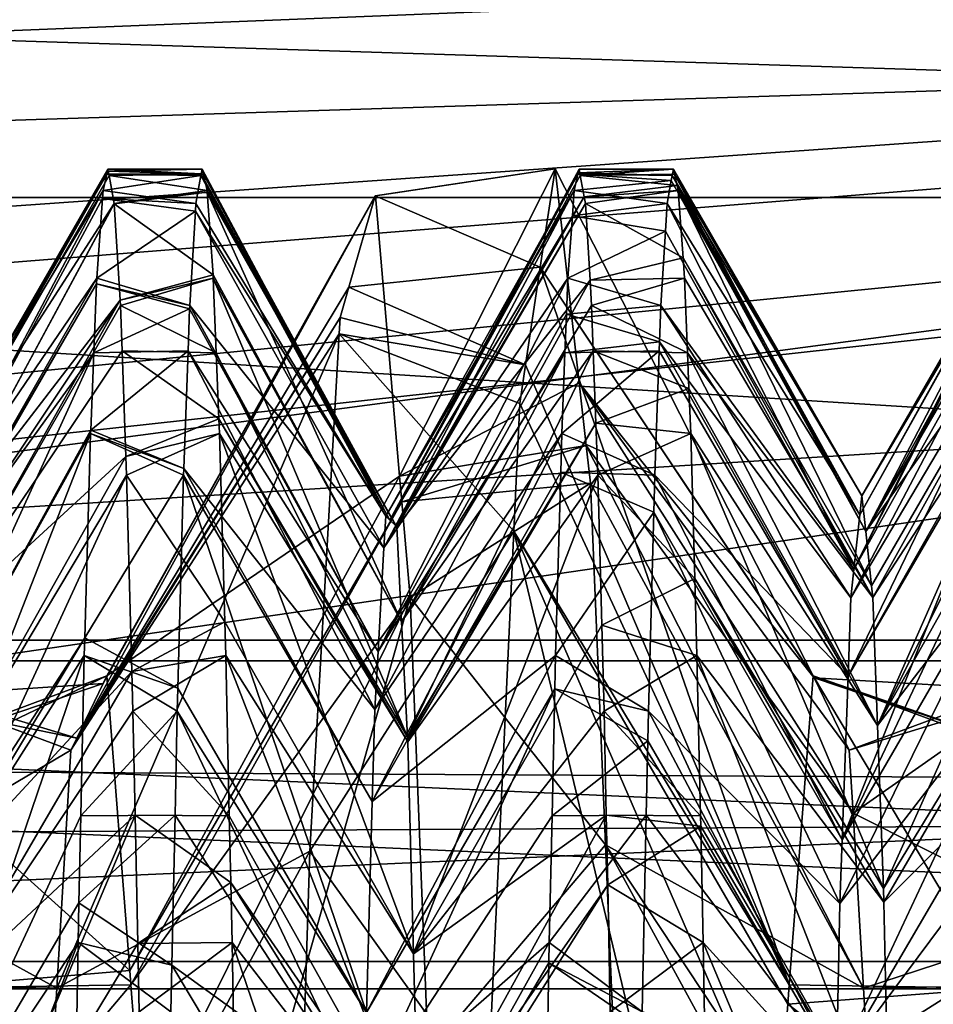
# Model space of a CAD drawing. Extents: x 0 to 200, y 18 to 95.
# Tile 199 of 491: x 71.783 to 72.752, y 56.841 to 57.886. Entities that reach past the tile are written whole.
import ezdxf

# ---------------------------------------------------------------- set-up
doc = ezdxf.new("R2010")
doc.units = 0

msp = doc.modelspace()

# ---------------------------------------------------------------- linework, layer by layer
for points in [[(66.999992, 58.968403, 263.375061), (100.857979, 56.147953, 260.252533), (66.999992, 55.257084, 259.53186)], [(122.799995, 57.297775, 280.72522), (66.999992, 58.968403, 278.624939), (66.999992, 55.257084, 282.468109)], [(66.999992, 58.968403, 263.375061), (101.619339, 56.713158, 260.703735), (100.857979, 56.147953, 260.252533)], [(66.999992, 58.968403, 263.375061), (102.531059, 57.141083, 261.13797), (101.619339, 56.713158, 260.703735)], [(66.999992, 58.968403, 263.375061), (103.638268, 57.660767, 261.665283), (102.531059, 57.141083, 261.13797)], [(122.799995, 58.968403, 278.624939), (66.999992, 58.968403, 278.624939), (122.799995, 57.297775, 280.72522)], [(66.999992, 58.968403, 263.375061), (103.960701, 57.746113, 261.767151), (103.638268, 57.660767, 261.665283)], [(66.999992, 58.968403, 263.375061), (105.602844, 58.180782, 262.28595), (103.960701, 57.746113, 261.767151)], [(55.084332, 58.070004, 41.003445), (77.999992, 58.124733, 40.976082), (55.685112, 57.509953, 39.889133)], [(77.999992, 58.124733, 51.023918), (55.291088, 57.908844, 51.467953), (55.932827, 57.236149, 52.511547)], [(55.685112, 57.509953, 39.889133), (77.999992, 58.124733, 40.976082), (55.894001, 57.31522, 39.501682)], [(55.894001, 57.31522, 39.501682), (77.999992, 58.124733, 40.976082), (56.648254, 56.421177, 38.377098)], [(77.999992, 58.124733, 51.023918), (55.932827, 57.236149, 52.511547), (56.522705, 56.617817, 53.470806)], [(77.999992, 58.124733, 51.023918), (56.522705, 56.617817, 53.470806), (56.938103, 56.044952, 54.049088)], [(56.648254, 56.421177, 38.377098), (77.999992, 58.124733, 40.976082), (57.144798, 55.832596, 37.636749)], [(77.999992, 58.124733, 51.023918), (56.938103, 56.044952, 54.049088), (77.999992, 55.020393, 55.12487)], [(57.144798, 55.832596, 37.636749), (77.999992, 58.124733, 40.976082), (57.585098, 55.134129, 37.049129)], [(57.585098, 55.134129, 37.049129), (77.999992, 58.124733, 40.976082), (77.999992, 55.020393, 36.87513)], [(74.999992, 57.853729, 268.574524), (69.499992, 58.127014, 271), (69.499992, 57.125778, 266.436615)], [(69.499992, 58.127014, 271), (74.999992, 57.853729, 273.425476), (69.499992, 57.125778, 275.563385)], [(74.999992, 57.853729, 271), (69.499992, 58.127014, 271), (74.999992, 57.853729, 268.574524)], [(74.999992, 57.853729, 273.425476), (69.499992, 58.127014, 271), (74.999992, 57.853729, 271)], [(69.199997, 57.945778, 270.181091), (76.999992, 57.696964, 268.562225), (69.199997, 57.696964, 268.562225)], [(69.199997, 57.945778, 270.181091), (76.999992, 57.945778, 270.181091), (76.999992, 57.696964, 268.562225)], [(76.999992, 57.696964, 273.437744), (76.999992, 57.945778, 271.818909), (69.199997, 57.696964, 273.437744)], [(76.999992, 57.945778, 271.818909), (69.199997, 57.945778, 271.818909), (69.199997, 57.696964, 273.437744)], [(74.999992, 57.853729, 268.574524), (69.499992, 57.125778, 266.436615), (74.999992, 56.880943, 266.554504)], [(69.499992, 57.125778, 275.563385), (74.999992, 57.853729, 273.425476), (74.999992, 56.880943, 275.445496)], [(71.876328, 57.727016, 46), (71.675659, 57.379997, 45.906479), (71.676804, 57.370735, 46.051678)], [(71.876328, 57.727016, 46), (71.875076, 57.721622, 45.835209), (71.675659, 57.379997, 45.906479)], [(71.875076, 57.721622, 45.835209), (71.871124, 57.704563, 45.313709), (71.675659, 57.379997, 45.906479)], [(71.876732, 57.72477, 46.054001), (71.876328, 57.727016, 46), (71.676804, 57.370735, 46.051678)], [(71.877579, 57.720165, 46.164696), (71.876732, 57.72477, 46.054001), (71.676804, 57.370735, 46.051678)], [(71.875076, 57.721622, 45.835209), (71.975075, 57.720165, 45.835304), (71.871124, 57.704563, 45.313709)], [(71.876328, 57.727016, 46), (71.975441, 57.722172, 45.883499), (71.875076, 57.721622, 45.835209)], [(71.875076, 57.721622, 45.835209), (71.975441, 57.722172, 45.883499), (71.975075, 57.720165, 45.835304)], [(71.876328, 57.727016, 46), (71.976326, 57.727016, 46), (71.975441, 57.722172, 45.883499)], [(71.976326, 57.727016, 46), (71.876328, 57.727016, 46), (71.876732, 57.72477, 46.054001)], [(71.976326, 57.727016, 46), (71.876732, 57.72477, 46.054001), (71.977577, 57.721622, 46.164791)], [(71.977577, 57.721622, 46.164791), (71.876732, 57.72477, 46.054001), (71.877579, 57.720165, 46.164696)], [(71.977577, 57.721622, 46.164791), (71.877579, 57.720165, 46.164696), (71.981537, 57.704563, 46.686291)], [(71.975075, 57.720165, 45.835304), (71.975441, 57.722172, 45.883499), (72.175507, 57.354485, 45.886986)], [(71.975441, 57.722172, 45.883499), (71.976326, 57.727016, 46), (72.175507, 57.354485, 45.886986)], [(71.976326, 57.727016, 46), (71.977577, 57.721622, 46.164791), (72.175507, 57.354485, 45.886986)], [(72.175507, 57.354485, 45.886986), (71.977577, 57.721622, 46.164791), (72.181747, 57.348526, 46.681976)], [(71.977577, 57.721622, 46.164791), (71.981537, 57.704563, 46.686291), (72.181747, 57.348526, 46.681976)], [(72.350777, 57.727482, 46.18354), (72.160027, 57.698719, 46.659904), (72.335106, 57.622875, 45.156979)], [(72.350777, 57.727482, 46.18354), (72.16008, 57.698891, 46.663151), (72.160027, 57.698719, 46.659904)], [(72.16008, 57.698891, 46.663151), (72.350777, 57.727482, 46.18354), (72.185776, 57.401169, 48.328468)], [(72.375076, 57.721622, 45.835209), (72.171181, 57.35862, 45.335003), (72.175507, 57.354485, 45.886986)], [(72.375076, 57.721622, 45.835209), (72.371117, 57.704563, 45.313709), (72.171181, 57.35862, 45.335003)], [(72.376328, 57.727016, 46), (72.375443, 57.723202, 45.883434), (72.175507, 57.354485, 45.886986)], [(72.377579, 57.720165, 46.164696), (72.376328, 57.727016, 46), (72.175507, 57.354485, 45.886986)], [(72.375443, 57.723202, 45.883434), (72.375076, 57.721622, 45.835209), (72.175507, 57.354485, 45.886986)], [(72.350777, 57.727482, 46.18354), (72.376328, 57.500168, 47.84864), (72.185776, 57.401169, 48.328468)], [(72.350777, 57.727482, 46.18354), (72.335106, 57.622875, 45.156979), (72.625763, 57.187237, 45.190197)], [(72.376328, 57.500168, 47.84864), (72.350777, 57.727482, 46.18354), (72.625763, 57.187237, 45.190197)], [(72.375076, 57.721622, 45.835209), (72.474144, 57.715076, 45.712936), (72.371117, 57.704563, 45.313709)], [(72.375076, 57.721622, 45.835209), (72.375443, 57.723202, 45.883434), (72.475075, 57.720165, 45.835304)], [(72.375076, 57.721622, 45.835209), (72.475075, 57.720165, 45.835304), (72.474144, 57.715076, 45.712936)], [(72.375443, 57.723202, 45.883434), (72.476326, 57.727016, 46), (72.475075, 57.720165, 45.835304)], [(72.376328, 57.727016, 46), (72.476326, 57.727016, 46), (72.375443, 57.723202, 45.883434)], [(72.476326, 57.727016, 46), (72.376328, 57.727016, 46), (72.377579, 57.720165, 46.164696)], [(72.477577, 57.721622, 46.164791), (72.476326, 57.727016, 46), (72.377579, 57.720165, 46.164696)], [(72.477577, 57.721622, 46.164791), (72.377579, 57.720165, 46.164696), (72.480377, 57.709518, 46.534782)], [(72.475075, 57.720165, 45.835304), (72.476326, 57.727016, 46), (72.676369, 57.380417, 45.997101)], [(72.476326, 57.727016, 46), (72.477577, 57.721622, 46.164791), (72.676369, 57.380417, 45.997101)], [(72.676369, 57.380417, 45.997101), (72.477577, 57.721622, 46.164791), (72.68045, 57.342667, 46.515465)], [(72.477577, 57.721622, 46.164791), (72.480377, 57.709518, 46.534782), (72.68045, 57.342667, 46.515465)], [(72.676369, 57.380417, 45.997101), (72.875076, 57.72147, 45.835217), (72.674217, 57.360352, 45.723286)], [(72.875076, 57.72147, 45.835217), (72.874146, 57.71735, 45.712799), (72.674217, 57.360352, 45.723286)], [(72.877579, 57.720165, 46.164696), (72.876328, 57.727016, 46), (72.676369, 57.380417, 45.997101)], [(72.876328, 57.727016, 46), (72.875076, 57.72147, 45.835217), (72.676369, 57.380417, 45.997101)], [(71.882942, 57.690762, 46.871788), (71.877579, 57.720165, 46.164696), (71.676804, 57.370735, 46.051678)], [(71.871124, 57.704563, 45.313709), (71.975075, 57.720165, 45.835304), (71.969711, 57.690762, 45.128212)], [(71.981537, 57.704563, 46.686291), (71.877579, 57.720165, 46.164696), (71.882942, 57.690762, 46.871788)], [(71.969711, 57.690762, 45.128212), (71.975075, 57.720165, 45.835304), (72.171181, 57.35862, 45.335003)], [(72.171181, 57.35862, 45.335003), (71.975075, 57.720165, 45.835304), (72.175507, 57.354485, 45.886986)], [(72.381676, 57.697693, 46.705082), (72.377579, 57.720165, 46.164696), (72.175507, 57.354485, 45.886986)], [(72.371117, 57.704563, 45.313709), (72.474144, 57.715076, 45.712936), (72.469711, 57.690762, 45.128212)], [(72.480377, 57.709518, 46.534782), (72.377579, 57.720165, 46.164696), (72.381676, 57.697693, 46.705082)], [(72.469711, 57.690762, 45.128212), (72.474144, 57.715076, 45.712936), (72.674217, 57.360352, 45.723286)], [(72.474144, 57.715076, 45.712936), (72.475075, 57.720165, 45.835304), (72.674217, 57.360352, 45.723286)], [(72.475075, 57.720165, 45.835304), (72.676369, 57.380417, 45.997101), (72.674217, 57.360352, 45.723286)], [(72.674217, 57.360352, 45.723286), (72.874146, 57.71735, 45.712799), (72.667976, 57.302235, 44.930233)], [(72.874146, 57.71735, 45.712799), (72.870972, 57.703251, 45.293911), (72.667976, 57.302235, 44.930233)], [(72.877579, 57.720165, 46.164696), (72.676369, 57.380417, 45.997101), (72.68045, 57.342667, 46.515465)], [(72.880379, 57.704784, 46.534554), (72.877579, 57.720165, 46.164696), (72.68045, 57.342667, 46.515465)], [(71.871124, 57.704563, 45.313709), (71.870499, 57.695847, 45.23254), (71.67057, 57.326839, 45.259716)], [(71.675659, 57.379997, 45.906479), (71.871124, 57.704563, 45.313709), (71.67057, 57.326839, 45.259716)], [(71.870499, 57.695847, 45.23254), (71.871124, 57.704563, 45.313709), (71.969711, 57.690762, 45.128212)], [(71.981674, 57.70253, 46.705227), (71.981537, 57.704563, 46.686291), (71.882942, 57.690762, 46.871788)], [(71.981674, 57.70253, 46.705227), (71.882942, 57.690762, 46.871788), (71.882973, 57.690281, 46.875618)], [(71.981674, 57.70253, 46.705227), (71.882973, 57.690281, 46.875618), (71.987915, 57.614731, 47.522804)], [(71.981537, 57.704563, 46.686291), (71.981674, 57.70253, 46.705227), (72.181747, 57.348526, 46.681976)], [(72.182831, 57.347488, 46.820847), (71.981674, 57.70253, 46.705227), (72.187973, 57.246758, 47.468578)], [(71.981674, 57.70253, 46.705227), (71.987915, 57.614731, 47.522804), (72.187973, 57.246758, 47.468578)], [(72.181747, 57.348526, 46.681976), (71.981674, 57.70253, 46.705227), (72.182831, 57.347488, 46.820847)], [(72.171181, 57.35862, 45.335003), (72.371117, 57.704563, 45.313709), (72.169273, 57.32515, 45.095013)], [(72.371117, 57.704563, 45.313709), (72.369209, 57.67762, 45.062805), (72.169273, 57.32515, 45.095013)], [(72.371117, 57.704563, 45.313709), (72.469711, 57.690762, 45.128212), (72.369209, 57.67762, 45.062805)], [(72.481529, 57.704563, 46.686291), (72.480377, 57.709518, 46.534782), (72.381676, 57.697693, 46.705082)], [(72.481529, 57.704563, 46.686291), (72.381676, 57.697693, 46.705082), (72.382942, 57.690762, 46.871788)], [(72.481529, 57.704563, 46.686291), (72.382942, 57.690762, 46.871788), (72.486618, 57.632946, 47.35321)], [(72.480377, 57.709518, 46.534782), (72.481529, 57.704563, 46.686291), (72.68045, 57.342667, 46.515465)], [(72.68045, 57.342667, 46.515465), (72.481529, 57.704563, 46.686291), (72.686684, 57.284916, 47.308437)], [(72.481529, 57.704563, 46.686291), (72.486618, 57.632946, 47.35321), (72.686684, 57.284916, 47.308437)], [(72.870972, 57.703251, 45.293911), (72.867912, 57.659435, 44.893074), (72.667976, 57.302235, 44.930233)], [(72.882942, 57.690762, 46.871788), (72.880379, 57.704784, 46.534554), (72.68045, 57.342667, 46.515465)], [(69.199997, 57.696964, 268.562225), (76.999992, 57.205116, 267), (69.199997, 57.205116, 267)], [(69.199997, 57.696964, 268.562225), (76.999992, 57.696964, 268.562225), (76.999992, 57.205116, 267)], [(76.999992, 57.205116, 275), (76.999992, 57.696964, 273.437744), (69.199997, 57.205116, 275)], [(76.999992, 57.696964, 273.437744), (69.199997, 57.696964, 273.437744), (69.199997, 57.205116, 275)], [(71.870499, 57.695847, 45.23254), (71.86451, 57.611382, 44.445972), (71.67057, 57.326839, 45.259716)], [(71.882942, 57.690762, 46.871788), (71.676804, 57.370735, 46.051678), (71.683044, 57.320087, 46.845131)], [(71.882973, 57.690281, 46.875618), (71.882942, 57.690762, 46.871788), (71.683044, 57.320087, 46.845131)], [(71.889206, 57.588013, 47.691532), (71.882973, 57.690281, 46.875618), (71.683044, 57.320087, 46.845131)], [(72.160027, 57.698719, 46.659904), (71.871346, 57.181297, 46.629597), (71.843231, 57.123253, 44.868187)], [(72.131943, 57.601727, 44.813408), (72.160027, 57.698719, 46.659904), (71.843231, 57.123253, 44.868187)], [(71.870499, 57.695847, 45.23254), (71.969208, 57.682503, 45.062317), (71.86451, 57.611382, 44.445972)], [(71.870499, 57.695847, 45.23254), (71.969711, 57.690762, 45.128212), (71.969208, 57.682503, 45.062317)], [(72.160027, 57.698719, 46.659904), (71.875168, 57.189186, 46.868992), (71.871346, 57.181297, 46.629597)], [(72.160027, 57.698719, 46.659904), (72.16008, 57.698891, 46.663151), (71.875168, 57.189186, 46.868992)], [(72.16008, 57.698891, 46.663151), (72.185776, 57.401169, 48.328468), (71.875168, 57.189186, 46.868992)], [(71.987915, 57.614731, 47.522804), (71.882973, 57.690281, 46.875618), (71.889206, 57.588013, 47.691532)], [(71.969208, 57.682503, 45.062317), (71.969711, 57.690762, 45.128212), (72.171181, 57.35862, 45.335003)], [(72.335106, 57.622875, 45.156979), (72.160027, 57.698719, 46.659904), (72.131943, 57.601727, 44.813408)], [(72.381676, 57.697693, 46.705082), (72.175507, 57.354485, 45.886986), (72.181747, 57.348526, 46.681976)], [(72.382942, 57.690762, 46.871788), (72.381676, 57.697693, 46.705082), (72.181747, 57.348526, 46.681976)], [(72.382942, 57.690762, 46.871788), (72.181747, 57.348526, 46.681976), (72.182831, 57.347488, 46.820847)], [(72.387909, 57.609249, 47.522102), (72.382942, 57.690762, 46.871788), (72.182831, 57.347488, 46.820847)], [(72.369209, 57.67762, 45.062805), (72.469711, 57.690762, 45.128212), (72.467918, 57.661278, 44.892986)], [(72.486618, 57.632946, 47.35321), (72.382942, 57.690762, 46.871788), (72.387909, 57.609249, 47.522102)], [(72.467918, 57.661278, 44.892986), (72.469711, 57.690762, 45.128212), (72.667976, 57.302235, 44.930233)], [(72.469711, 57.690762, 45.128212), (72.674217, 57.360352, 45.723286), (72.667976, 57.302235, 44.930233)], [(72.88662, 57.63047, 47.352783), (72.882942, 57.690762, 46.871788), (72.68045, 57.342667, 46.515465)], [(71.86451, 57.611382, 44.445972), (71.969208, 57.682503, 45.062317), (71.963097, 57.582222, 44.26226)], [(71.963097, 57.582222, 44.26226), (71.969208, 57.682503, 45.062317), (72.169273, 57.32515, 45.095013)], [(71.969208, 57.682503, 45.062317), (72.171181, 57.35862, 45.335003), (72.169273, 57.32515, 45.095013)], [(72.369209, 57.67762, 45.062805), (72.364502, 57.611382, 44.445972), (72.169273, 57.32515, 45.095013)], [(72.369209, 57.67762, 45.062805), (72.467918, 57.661278, 44.892986), (72.364502, 57.611382, 44.445972)], [(72.364502, 57.611382, 44.445972), (72.467918, 57.661278, 44.892986), (72.463097, 57.582222, 44.26226)], [(72.463097, 57.582222, 44.26226), (72.467918, 57.661278, 44.892986), (72.667976, 57.302235, 44.930233)], [(72.667976, 57.302235, 44.930233), (72.867912, 57.659435, 44.893074), (72.664734, 57.272057, 44.518505)], [(72.867912, 57.659435, 44.893074), (72.864357, 57.608421, 44.426353), (72.664734, 57.272057, 44.518505)], [(72.488144, 57.611382, 47.554028), (72.486618, 57.632946, 47.35321), (72.387909, 57.609249, 47.522102)], [(72.686684, 57.284916, 47.308437), (72.486618, 57.632946, 47.35321), (72.688011, 57.272587, 47.477764)], [(72.486618, 57.632946, 47.35321), (72.488144, 57.611382, 47.554028), (72.688011, 57.272587, 47.477764)], [(72.88662, 57.63047, 47.352783), (72.68045, 57.342667, 46.515465), (72.686684, 57.284916, 47.308437)], [(72.88662, 57.63047, 47.352783), (72.686684, 57.284916, 47.308437), (72.688011, 57.272587, 47.477764)], [(72.889557, 57.582222, 47.73774), (72.88662, 57.63047, 47.352783), (72.688011, 57.272587, 47.477764)], [(72.335106, 57.622875, 45.156979), (72.131943, 57.601727, 44.813408), (72.31958, 57.519241, 44.139961)], [(72.335106, 57.622875, 45.156979), (72.31958, 57.519241, 44.139961), (72.599365, 56.86137, 43.569729)], [(72.624817, 57.189186, 45.131008), (72.335106, 57.622875, 45.156979), (72.599365, 56.86137, 43.569729)], [(72.335106, 57.622875, 45.156979), (72.624817, 57.189186, 45.131008), (72.625763, 57.187237, 45.190197)], [(71.86451, 57.611382, 44.445972), (71.864273, 57.605484, 44.415344), (71.664337, 57.261723, 44.467583)], [(71.67057, 57.326839, 45.259716), (71.86451, 57.611382, 44.445972), (71.664337, 57.261723, 44.467583)], [(71.864273, 57.605484, 44.415344), (71.86451, 57.611382, 44.445972), (71.963097, 57.582222, 44.26226)], [(71.988152, 57.611382, 47.554028), (71.987915, 57.614731, 47.522804), (71.889206, 57.588013, 47.691532)], [(71.988152, 57.611382, 47.554028), (71.889206, 57.588013, 47.691532), (71.889557, 57.582222, 47.73774)], [(71.988152, 57.611382, 47.554028), (71.889557, 57.582222, 47.73774), (71.991325, 57.532139, 47.965794)], [(71.987915, 57.614731, 47.522804), (71.988152, 57.611382, 47.554028), (72.187973, 57.246758, 47.468578)], [(72.187973, 57.246758, 47.468578), (71.988152, 57.611382, 47.554028), (72.194214, 57.124615, 48.253963)], [(71.988152, 57.611382, 47.554028), (71.991325, 57.532139, 47.965794), (72.194214, 57.124615, 48.253963)], [(72.169273, 57.32515, 45.095013), (72.364502, 57.611382, 44.445972), (72.16304, 57.215317, 44.307468)], [(72.364502, 57.611382, 44.445972), (72.362976, 57.573219, 44.247677), (72.16304, 57.215317, 44.307468)], [(72.387909, 57.609249, 47.522102), (72.182831, 57.347488, 46.820847), (72.187973, 57.246758, 47.468578)], [(72.389557, 57.582222, 47.73774), (72.387909, 57.609249, 47.522102), (72.187973, 57.246758, 47.468578)], [(72.364502, 57.611382, 44.445972), (72.463097, 57.582222, 44.26226), (72.362976, 57.573219, 44.247677)], [(72.488144, 57.611382, 47.554028), (72.387909, 57.609249, 47.522102), (72.389557, 57.582222, 47.73774)], [(72.488144, 57.611382, 47.554028), (72.389557, 57.582222, 47.73774), (72.491325, 57.532139, 47.965794)], [(72.488144, 57.611382, 47.554028), (72.491325, 57.532139, 47.965794), (72.688011, 57.272587, 47.477764)], [(72.664734, 57.272057, 44.518505), (72.864357, 57.608421, 44.426353), (72.661751, 57.188877, 44.146355)], [(72.864357, 57.608421, 44.426353), (72.861679, 57.541111, 44.080097), (72.661751, 57.188877, 44.146355)], [(71.864273, 57.605484, 44.415344), (71.861328, 57.532139, 44.034206), (71.66404, 57.258671, 44.430386)], [(71.664337, 57.261723, 44.467583), (71.864273, 57.605484, 44.415344), (71.66404, 57.258671, 44.430386)], [(72.122589, 57.569454, 44.19899), (72.131943, 57.601727, 44.813408), (71.843231, 57.123253, 44.868187)], [(71.864273, 57.605484, 44.415344), (71.962975, 57.578915, 44.246586), (71.861328, 57.532139, 44.034206)], [(71.864273, 57.605484, 44.415344), (71.963097, 57.582222, 44.26226), (71.962975, 57.578915, 44.246586)], [(72.131943, 57.601727, 44.813408), (72.122589, 57.569454, 44.19899), (72.31958, 57.519241, 44.139961)], [(71.889206, 57.588013, 47.691532), (71.683044, 57.320087, 46.845131), (71.687294, 57.285519, 47.386765)], [(71.889206, 57.588013, 47.691532), (71.687294, 57.285519, 47.386765), (71.68927, 57.232986, 47.632748)], [(71.889557, 57.582222, 47.73774), (71.889206, 57.588013, 47.691532), (71.68927, 57.232986, 47.632748)], [(71.891319, 57.534077, 47.966038), (71.889557, 57.582222, 47.73774), (71.68927, 57.232986, 47.632748)], [(71.962975, 57.578915, 44.246586), (71.961327, 57.534077, 44.033962), (71.861328, 57.532139, 44.034206)], [(71.889557, 57.582222, 47.73774), (71.891319, 57.534077, 47.966038), (71.991325, 57.532139, 47.965794)], [(71.961327, 57.534077, 44.033962), (71.962975, 57.578915, 44.246586), (72.16304, 57.215317, 44.307468)], [(71.962975, 57.578915, 44.246586), (71.963097, 57.582222, 44.26226), (72.16304, 57.215317, 44.307468)], [(71.963097, 57.582222, 44.26226), (72.169273, 57.32515, 45.095013), (72.16304, 57.215317, 44.307468)], [(72.391327, 57.534077, 47.966038), (72.389557, 57.582222, 47.73774), (72.187973, 57.246758, 47.468578)], [(72.362976, 57.573219, 44.247677), (72.463097, 57.582222, 44.26226), (72.461678, 57.54372, 44.079689)], [(72.389557, 57.582222, 47.73774), (72.391327, 57.534077, 47.966038), (72.491325, 57.532139, 47.965794)], [(72.461678, 57.54372, 44.079689), (72.463097, 57.582222, 44.26226), (72.664734, 57.272057, 44.518505)], [(72.463097, 57.582222, 44.26226), (72.667976, 57.302235, 44.930233), (72.664734, 57.272057, 44.518505)], [(72.889557, 57.582222, 47.73774), (72.688011, 57.272587, 47.477764), (72.692917, 57.136627, 48.087345)], [(72.891327, 57.534077, 47.966038), (72.889557, 57.582222, 47.73774), (72.692917, 57.136627, 48.087345)], [(72.12162, 57.552319, 44.137684), (72.122589, 57.569454, 44.19899), (71.836983, 57.110363, 44.47702)], [(72.122589, 57.569454, 44.19899), (71.843231, 57.123253, 44.868187), (71.836983, 57.110363, 44.47702)], [(72.122589, 57.569454, 44.19899), (72.12162, 57.552319, 44.137684), (72.31958, 57.519241, 44.139961)], [(72.362976, 57.573219, 44.247677), (72.361328, 57.532139, 44.034206), (72.16304, 57.215317, 44.307468)], [(72.362976, 57.573219, 44.247677), (72.461678, 57.54372, 44.079689), (72.361328, 57.532139, 44.034206)], [(72.090622, 57.003315, 42.173519), (72.12162, 57.552319, 44.137684), (71.822037, 56.858009, 43.575031)], [(72.12162, 57.552319, 44.137684), (71.836983, 57.110363, 44.47702), (71.822037, 56.858009, 43.575031)], [(72.307152, 57.342815, 43.346233), (72.12162, 57.552319, 44.137684), (72.090622, 57.003315, 42.173519)], [(72.313446, 57.478252, 43.737717), (72.12162, 57.552319, 44.137684), (72.307152, 57.342815, 43.346233)], [(72.31958, 57.519241, 44.139961), (72.12162, 57.552319, 44.137684), (72.313446, 57.478252, 43.737717)], [(72.461678, 57.54372, 44.079689), (72.461327, 57.534077, 44.033962), (72.361328, 57.532139, 44.034206)], [(72.461327, 57.534077, 44.033962), (72.461678, 57.54372, 44.079689), (72.661751, 57.188877, 44.146355)], [(72.461678, 57.54372, 44.079689), (72.664734, 57.272057, 44.518505), (72.661751, 57.188877, 44.146355)], [(71.895439, 57.422161, 48.49675), (71.891319, 57.534077, 47.966038), (71.68927, 57.232986, 47.632748)], [(71.858032, 57.450092, 43.607868), (71.961327, 57.534077, 44.033962), (71.956741, 57.409241, 43.441994)], [(71.861328, 57.532139, 44.034206), (71.961327, 57.534077, 44.033962), (71.858032, 57.450092, 43.607868)], [(71.994141, 57.461914, 48.3307), (71.891319, 57.534077, 47.966038), (71.895439, 57.422161, 48.49675)], [(71.991325, 57.532139, 47.965794), (71.891319, 57.534077, 47.966038), (71.994141, 57.461914, 48.3307)], [(71.956741, 57.409241, 43.441994), (71.961327, 57.534077, 44.033962), (72.159531, 57.153465, 43.863934)], [(71.961327, 57.534077, 44.033962), (72.16304, 57.215317, 44.307468), (72.159531, 57.153465, 43.863934)], [(72.391327, 57.534077, 47.966038), (72.187973, 57.246758, 47.468578), (72.194214, 57.124615, 48.253963)], [(72.394142, 57.457386, 48.3297), (72.391327, 57.534077, 47.966038), (72.194214, 57.124615, 48.253963)], [(72.357887, 57.446453, 43.588974), (72.461327, 57.534077, 44.033962), (72.456482, 57.402142, 43.408318)], [(72.361328, 57.532139, 44.034206), (72.461327, 57.534077, 44.033962), (72.357887, 57.446453, 43.588974)], [(72.492844, 57.494164, 48.163124), (72.391327, 57.534077, 47.966038), (72.394142, 57.457386, 48.3297)], [(72.491325, 57.532139, 47.965794), (72.391327, 57.534077, 47.966038), (72.492844, 57.494164, 48.163124)], [(72.456482, 57.402142, 43.408318), (72.461327, 57.534077, 44.033962), (72.661751, 57.188877, 44.146355)], [(72.861679, 57.541111, 44.080097), (72.861328, 57.532192, 44.034214), (72.661751, 57.188877, 44.146355)], [(72.892853, 57.492615, 48.162663), (72.891327, 57.534077, 47.966038), (72.692917, 57.136627, 48.087345)], [(71.861328, 57.532139, 44.034206), (71.858032, 57.450092, 43.607868), (71.658104, 57.087025, 43.692806)], [(71.66404, 57.258671, 44.430386), (71.861328, 57.532139, 44.034206), (71.658104, 57.087025, 43.692806)], [(71.991325, 57.532139, 47.965794), (71.994141, 57.461914, 48.3307), (72.194214, 57.124615, 48.253963)], [(72.16304, 57.215317, 44.307468), (72.361328, 57.532139, 44.034206), (72.159531, 57.153465, 43.863934)], [(72.361328, 57.532139, 44.034206), (72.357887, 57.446453, 43.588974), (72.159531, 57.153465, 43.863934)], [(72.688011, 57.272587, 47.477764), (72.491325, 57.532139, 47.965794), (72.692917, 57.136627, 48.087345)], [(72.491325, 57.532139, 47.965794), (72.492844, 57.494164, 48.163124), (72.692917, 57.136627, 48.087345)], [(72.661751, 57.188877, 44.146355), (72.861328, 57.532192, 44.034214), (72.655518, 57.015427, 43.370327)], [(72.861328, 57.532192, 44.034214), (72.857735, 57.441879, 43.569668), (72.655518, 57.015427, 43.370327)], [(72.31958, 57.519241, 44.139961), (72.313446, 57.478252, 43.737717), (72.599365, 56.86137, 43.569729)], [(72.376328, 57.500168, 47.84864), (72.383797, 57.433727, 48.335339), (72.185776, 57.401169, 48.328468)], [(72.383797, 57.433727, 48.335339), (72.376328, 57.500168, 47.84864), (72.666946, 57.043758, 47.761055)], [(72.376328, 57.500168, 47.84864), (72.663002, 57.110363, 47.52298), (72.666946, 57.043758, 47.761055)], [(72.376328, 57.500168, 47.84864), (72.625763, 57.187237, 45.190197), (72.663002, 57.110363, 47.52298)], [(72.492844, 57.494164, 48.163124), (72.394142, 57.457386, 48.3297), (72.494759, 57.446453, 48.411026)], [(72.492844, 57.494164, 48.163124), (72.494759, 57.446453, 48.411026), (72.692917, 57.136627, 48.087345)], [(72.896172, 57.402142, 48.591682), (72.892853, 57.492615, 48.162663), (72.692917, 57.136627, 48.087345)], [(72.313446, 57.478252, 43.737717), (72.307152, 57.342815, 43.346233), (72.599365, 56.86137, 43.569729)], [(71.994766, 57.446453, 48.411026), (71.994141, 57.461914, 48.3307), (71.895439, 57.422161, 48.49675)], [(72.194214, 57.124615, 48.253963), (71.994141, 57.461914, 48.3307), (72.194481, 57.119411, 48.287426)], [(71.994141, 57.461914, 48.3307), (71.994766, 57.446453, 48.411026), (72.194481, 57.119411, 48.287426)], [(71.858032, 57.450092, 43.607868), (71.857895, 57.446453, 43.588974), (71.658104, 57.087025, 43.692806)], [(71.857895, 57.446453, 43.588974), (71.858032, 57.450092, 43.607868), (71.956741, 57.409241, 43.441994)], [(72.394142, 57.457386, 48.3297), (72.194214, 57.124615, 48.253963), (72.194481, 57.119411, 48.287426)], [(72.396172, 57.402142, 48.591682), (72.394142, 57.457386, 48.3297), (72.194481, 57.119411, 48.287426)], [(72.494759, 57.446453, 48.411026), (72.394142, 57.457386, 48.3297), (72.396172, 57.402142, 48.591682)], [(71.857895, 57.446453, 43.588974), (71.851799, 57.229721, 42.81567), (71.65239, 56.921906, 42.983265)], [(71.658104, 57.087025, 43.692806), (71.857895, 57.446453, 43.588974), (71.65239, 56.921906, 42.983265)], [(71.857895, 57.446453, 43.588974), (71.956474, 57.402142, 43.408318), (71.851799, 57.229721, 42.81567)], [(71.857895, 57.446453, 43.588974), (71.956741, 57.409241, 43.441994), (71.956474, 57.402142, 43.408318)], [(71.994766, 57.446453, 48.411026), (71.895439, 57.422161, 48.49675), (71.896172, 57.402142, 48.591682)], [(71.994766, 57.446453, 48.411026), (71.896172, 57.402142, 48.591682), (72.000374, 57.246605, 49.1241)], [(72.194481, 57.119411, 48.287426), (71.994766, 57.446453, 48.411026), (72.200447, 56.894436, 49.014221)], [(71.994766, 57.446453, 48.411026), (72.000374, 57.246605, 49.1241), (72.200447, 56.894436, 49.014221)], [(72.159531, 57.153465, 43.863934), (72.357887, 57.446453, 43.588974), (72.156807, 57.055943, 43.531597)], [(72.357887, 57.446453, 43.588974), (72.356735, 57.405575, 43.443123), (72.156807, 57.055943, 43.531597)], [(72.356735, 57.405575, 43.443123), (72.357887, 57.446453, 43.588974), (72.456482, 57.402142, 43.408318)], [(72.494759, 57.446453, 48.411026), (72.396172, 57.402142, 48.591682), (72.499084, 57.292675, 48.959717)], [(72.692917, 57.136627, 48.087345), (72.494759, 57.446453, 48.411026), (72.69915, 56.963593, 48.863171)], [(72.494759, 57.446453, 48.411026), (72.499084, 57.292675, 48.959717), (72.69915, 56.963593, 48.863171)], [(72.857735, 57.441879, 43.569668), (72.855446, 57.359753, 43.278748), (72.655518, 57.015427, 43.370327)], [(72.185776, 57.401169, 48.328468), (72.383797, 57.433727, 48.335339), (72.188118, 57.374023, 48.480297)], [(72.383797, 57.433727, 48.335339), (72.38829, 57.393742, 48.628235), (72.188118, 57.374023, 48.480297)], [(72.38829, 57.393742, 48.628235), (72.383797, 57.433727, 48.335339), (72.677948, 56.858009, 48.424969)], [(72.383797, 57.433727, 48.335339), (72.666946, 57.043758, 47.761055), (72.677948, 56.858009, 48.424969)], [(71.895439, 57.422161, 48.49675), (71.68927, 57.232986, 47.632748), (71.695503, 57.066929, 48.410328)], [(71.896172, 57.402142, 48.591682), (71.895439, 57.422161, 48.49675), (71.695503, 57.066929, 48.410328)], [(71.956474, 57.402142, 43.408318), (71.956741, 57.409241, 43.441994), (72.156807, 57.055943, 43.531597)], [(71.956741, 57.409241, 43.441994), (72.159531, 57.153465, 43.863934), (72.156807, 57.055943, 43.531597)], [(71.896172, 57.402142, 48.591682), (71.695503, 57.066929, 48.410328), (71.698959, 56.975048, 48.840572)], [(71.901672, 57.194061, 49.286495), (71.896172, 57.402142, 48.591682), (71.698959, 56.975048, 48.840572)], [(71.851799, 57.229721, 42.81567), (71.956474, 57.402142, 43.408318), (71.9505, 57.176113, 42.653568)], [(71.875168, 57.189186, 46.868992), (72.185776, 57.401169, 48.328468), (71.899437, 56.876572, 48.357876)], [(72.000374, 57.246605, 49.1241), (71.896172, 57.402142, 48.591682), (71.901672, 57.194061, 49.286495)], [(72.185776, 57.401169, 48.328468), (72.188118, 57.374023, 48.480297), (71.899437, 56.876572, 48.357876)], [(71.9505, 57.176113, 42.653568), (71.956474, 57.402142, 43.408318), (72.150574, 56.832047, 42.768608)], [(71.956474, 57.402142, 43.408318), (72.156807, 57.055943, 43.531597), (72.150574, 56.832047, 42.768608)], [(72.356735, 57.405575, 43.443123), (72.351273, 57.210934, 42.748631), (72.156807, 57.055943, 43.531597)], [(72.396172, 57.402142, 48.591682), (72.194481, 57.119411, 48.287426), (72.200447, 56.894436, 49.014221)], [(72.400375, 57.243038, 49.122952), (72.396172, 57.402142, 48.591682), (72.200447, 56.894436, 49.014221)], [(72.356735, 57.405575, 43.443123), (72.455444, 57.363083, 43.277885), (72.351273, 57.210934, 42.748631)], [(72.356735, 57.405575, 43.443123), (72.456482, 57.402142, 43.408318), (72.455444, 57.363083, 43.277885)], [(72.499084, 57.292675, 48.959717), (72.396172, 57.402142, 48.591682), (72.400375, 57.243038, 49.122952)], [(72.455444, 57.363083, 43.277885), (72.456482, 57.402142, 43.408318), (72.655518, 57.015427, 43.370327)], [(72.456482, 57.402142, 43.408318), (72.661751, 57.188877, 44.146355), (72.655518, 57.015427, 43.370327)], [(72.896172, 57.402142, 48.591682), (72.692917, 57.136627, 48.087345), (72.69915, 56.963593, 48.863171)], [(72.899078, 57.292027, 48.959373), (72.896172, 57.402142, 48.591682), (72.69915, 56.963593, 48.863171)], [(72.188118, 57.374023, 48.480297), (72.38829, 57.393742, 48.628235), (72.196869, 57.272617, 49.047527)], [(72.196869, 57.272617, 49.047527), (72.38829, 57.393742, 48.628235), (72.40432, 57.009956, 49.611698)], [(72.40432, 57.009956, 49.611698), (72.38829, 57.393742, 48.628235), (72.677948, 56.858009, 48.424969)], [(71.899437, 56.876572, 48.357876), (72.188118, 57.374023, 48.480297), (71.90062, 56.86137, 48.430271)], [(72.188118, 57.374023, 48.480297), (72.196869, 57.272617, 49.047527), (71.90062, 56.86137, 48.430271)], [(72.351273, 57.210934, 42.748631), (72.455444, 57.363083, 43.277885), (72.44986, 57.151768, 42.572277)], [(72.44986, 57.151768, 42.572277), (72.455444, 57.363083, 43.277885), (72.653076, 56.947762, 43.067593)], [(72.455444, 57.363083, 43.277885), (72.655518, 57.015427, 43.370327), (72.653076, 56.947762, 43.067593)], [(72.655518, 57.015427, 43.370327), (72.855446, 57.359753, 43.278748), (72.653076, 56.947762, 43.067593)], [(72.855446, 57.359753, 43.278748), (72.85112, 57.204773, 42.729771), (72.653076, 56.947762, 43.067593)], [(72.307152, 57.342815, 43.346233), (72.090622, 57.003315, 42.173519), (72.279167, 56.740398, 41.604965)], [(72.307152, 57.342815, 43.346233), (72.279167, 56.740398, 41.604965), (72.569832, 56.242073, 41.838608)], [(72.586639, 56.697403, 42.788807), (72.307152, 57.342815, 43.346233), (72.569832, 56.242073, 41.838608)], [(72.597771, 56.840836, 43.471935), (72.307152, 57.342815, 43.346233), (72.586639, 56.697403, 42.788807)], [(72.599365, 56.86137, 43.569729), (72.307152, 57.342815, 43.346233), (72.597771, 56.840836, 43.471935)], [(122.799995, 55.257084, 282.468109), (122.799995, 57.297775, 280.72522), (66.999992, 55.257084, 282.468109)], [(72.499084, 57.292675, 48.959717), (72.400375, 57.243038, 49.122952), (72.501373, 57.210934, 49.251369)], [(72.69915, 56.963593, 48.863171), (72.499084, 57.292675, 48.959717), (72.699677, 56.949192, 48.927731)], [(72.499084, 57.292675, 48.959717), (72.501373, 57.210934, 49.251369), (72.699677, 56.949192, 48.927731)], [(72.899078, 57.292027, 48.959373), (72.69915, 56.963593, 48.863171), (72.699677, 56.949192, 48.927731)], [(72.902794, 57.151768, 49.427723), (72.899078, 57.292027, 48.959373), (72.699677, 56.949192, 48.927731)], [(71.90062, 56.86137, 48.430271), (72.196869, 57.272617, 49.047527), (71.913345, 56.697403, 49.211193)], [(71.913345, 56.697403, 49.211193), (72.196869, 57.272617, 49.047527), (71.927307, 56.319298, 50.000244)], [(72.196869, 57.272617, 49.047527), (72.216019, 56.789009, 50.210613), (71.927307, 56.319298, 50.000244)], [(72.196869, 57.272617, 49.047527), (72.40432, 57.009956, 49.611698), (72.216019, 56.789009, 50.210613)], [(72.001381, 57.210934, 49.251369), (72.000374, 57.246605, 49.1241), (71.901672, 57.194061, 49.286495)], [(72.000374, 57.246605, 49.1241), (72.001381, 57.210934, 49.251369), (72.200447, 56.894436, 49.014221)], [(72.402794, 57.151768, 49.427723), (72.400375, 57.243038, 49.122952), (72.200447, 56.894436, 49.014221)], [(72.501373, 57.210934, 49.251369), (72.400375, 57.243038, 49.122952), (72.402794, 57.151768, 49.427723)], [(71.851799, 57.229721, 42.81567), (71.851273, 57.210934, 42.748631), (71.651871, 56.897724, 42.921757)], [(71.65239, 56.921906, 42.983265), (71.851799, 57.229721, 42.81567), (71.651871, 56.897724, 42.921757)], [(71.851273, 57.210934, 42.748631), (71.851799, 57.229721, 42.81567), (71.9505, 57.176113, 42.653568)], [(110.863342, 56.886276, 275.501373), (44.499992, 57.227016, 272.913177), (41.911797, 56.886276, 275.501373)], [(44.499992, 57.227016, 272.913177), (108.275154, 57.227016, 272.913177), (47.088192, 56.886276, 270.324982)], [(108.275154, 57.227016, 272.913177), (44.499992, 57.227016, 272.913177), (110.863342, 56.886276, 275.501373)], [(108.275154, 57.227016, 272.913177), (105.686966, 56.886276, 270.324982), (47.088192, 56.886276, 270.324982)], [(71.851273, 57.210934, 42.748631), (71.847572, 57.040794, 42.291634), (71.64563, 56.606903, 42.181946)], [(71.651871, 56.897724, 42.921757), (71.851273, 57.210934, 42.748631), (71.64563, 56.606903, 42.181946)], [(71.851273, 57.210934, 42.748631), (71.94986, 57.151768, 42.572277), (71.847572, 57.040794, 42.291634)], [(71.851273, 57.210934, 42.748631), (71.9505, 57.176113, 42.653568), (71.94986, 57.151768, 42.572277)], [(72.001381, 57.210934, 49.251369), (71.901672, 57.194061, 49.286495), (71.902786, 57.151768, 49.427723)], [(72.001381, 57.210934, 49.251369), (71.902786, 57.151768, 49.427723), (72.005081, 57.040794, 49.708366)], [(72.200447, 56.894436, 49.014221), (72.001381, 57.210934, 49.251369), (72.206108, 56.680759, 49.704517)], [(72.001381, 57.210934, 49.251369), (72.005081, 57.040794, 49.708366), (72.206108, 56.680759, 49.704517)], [(72.156807, 57.055943, 43.531597), (72.351273, 57.210934, 42.748631), (72.150574, 56.832047, 42.768608)], [(72.351273, 57.210934, 42.748631), (72.35051, 57.175686, 42.653954), (72.150574, 56.832047, 42.768608)], [(72.35051, 57.175686, 42.653954), (72.351273, 57.210934, 42.748631), (72.44986, 57.151768, 42.572277)], [(72.501373, 57.210934, 49.251369), (72.402794, 57.151768, 49.427723), (72.505081, 57.040794, 49.708366)], [(72.699677, 56.949192, 48.927731), (72.501373, 57.210934, 49.251369), (72.705391, 56.688858, 49.608082)], [(72.501373, 57.210934, 49.251369), (72.505081, 57.040794, 49.708366), (72.705391, 56.688858, 49.608082)], [(76.999992, 57.205116, 267), (76.999992, 56.857018, 267), (69.199997, 56.857018, 267)], [(69.199997, 57.205116, 267), (76.999992, 57.205116, 267), (69.199997, 56.857018, 267)], [(76.999992, 56.857018, 275), (69.199997, 57.205116, 275), (69.199997, 56.857018, 275)], [(76.999992, 57.205116, 275), (69.199997, 57.205116, 275), (76.999992, 56.857018, 275)], [(72.653076, 56.947762, 43.067593), (72.85112, 57.204773, 42.729771), (72.649284, 56.774574, 42.615578)], [(72.85112, 57.204773, 42.729771), (72.849213, 57.116436, 42.493874), (72.649284, 56.774574, 42.615578)], [(71.836983, 57.110363, 44.47702), (71.624825, 57.189186, 45.131008), (71.608208, 56.975227, 44.111988)], [(71.843231, 57.123253, 44.868187), (71.624825, 57.189186, 45.131008), (71.836983, 57.110363, 44.47702)], [(71.636215, 57.165668, 45.844658), (71.624825, 57.189186, 45.131008), (71.843231, 57.123253, 44.868187)], [(71.663002, 57.110363, 47.52298), (71.875168, 57.189186, 46.868992), (71.664299, 57.088482, 47.601181)], [(71.871346, 57.181297, 46.629597), (71.875168, 57.189186, 46.868992), (71.663002, 57.110363, 47.52298)], [(71.664299, 57.088482, 47.601181), (71.875168, 57.189186, 46.868992), (71.899437, 56.876572, 48.357876)], [(71.901672, 57.194061, 49.286495), (71.698959, 56.975048, 48.840572), (71.701736, 56.851391, 49.172565)], [(71.902786, 57.151768, 49.427723), (71.901672, 57.194061, 49.286495), (71.701736, 56.851391, 49.172565)], [(72.624817, 57.189186, 45.131008), (72.599365, 56.86137, 43.569729), (72.822044, 56.858009, 43.575031)], [(72.83699, 57.110363, 44.47702), (72.624817, 57.189186, 45.131008), (72.822044, 56.858009, 43.575031)], [(72.839211, 57.114956, 44.616375), (72.624817, 57.189186, 45.131008), (72.83699, 57.110363, 44.47702)], [(72.625763, 57.187237, 45.190197), (72.624817, 57.189186, 45.131008), (72.839211, 57.114956, 44.616375)], [(72.663002, 57.110363, 47.52298), (72.875168, 57.189186, 46.868992), (72.666946, 57.043758, 47.761055)], [(72.867302, 57.172951, 46.376263), (72.875168, 57.189186, 46.868992), (72.663002, 57.110363, 47.52298)], [(72.666946, 57.043758, 47.761055), (72.875168, 57.189186, 46.868992), (72.895355, 56.929131, 48.107563)], [(71.636215, 57.165668, 45.844658), (71.871346, 57.181297, 46.629597), (71.663002, 57.110363, 47.52298)], [(71.871346, 57.181297, 46.629597), (71.636215, 57.165668, 45.844658), (71.843231, 57.123253, 44.868187)], [(72.625763, 57.187237, 45.190197), (72.867302, 57.172951, 46.376263), (72.663002, 57.110363, 47.52298)], [(72.867302, 57.172951, 46.376263), (72.625763, 57.187237, 45.190197), (72.839211, 57.114956, 44.616375)], [(71.94986, 57.151768, 42.572277), (71.9505, 57.176113, 42.653568), (72.150574, 56.832047, 42.768608)], [(72.150574, 56.832047, 42.768608), (72.35051, 57.175686, 42.653954), (72.147858, 56.734604, 42.436546)], [(72.35051, 57.175686, 42.653954), (72.347572, 57.040794, 42.291634), (72.147858, 56.734604, 42.436546)], [(72.35051, 57.175686, 42.653954), (72.449211, 57.120419, 42.492435), (72.347572, 57.040794, 42.291634)], [(72.35051, 57.175686, 42.653954), (72.44986, 57.151768, 42.572277), (72.449211, 57.120419, 42.492435)], [(71.905075, 57.041538, 49.708488), (71.902786, 57.151768, 49.427723), (71.701736, 56.851391, 49.172565)], [(71.94986, 57.151768, 42.572277), (71.947571, 57.041538, 42.291512), (71.847572, 57.040794, 42.291634)], [(71.902786, 57.151768, 49.427723), (71.905075, 57.041538, 49.708488), (72.005081, 57.040794, 49.708366)], [(71.947571, 57.041538, 42.291512), (71.94986, 57.151768, 42.572277), (72.147858, 56.734604, 42.436546)], [(71.94986, 57.151768, 42.572277), (72.150574, 56.832047, 42.768608), (72.147858, 56.734604, 42.436546)], [(72.405075, 57.041538, 49.708488), (72.402794, 57.151768, 49.427723), (72.200447, 56.894436, 49.014221)], [(72.402794, 57.151768, 49.427723), (72.405075, 57.041538, 49.708488), (72.505081, 57.040794, 49.708366)], [(72.449211, 57.120419, 42.492435), (72.44986, 57.151768, 42.572277), (72.649284, 56.774574, 42.615578)], [(72.44986, 57.151768, 42.572277), (72.653076, 56.947762, 43.067593), (72.649284, 56.774574, 42.615578)], [(72.902794, 57.151768, 49.427723), (72.699677, 56.949192, 48.927731), (72.705391, 56.688858, 49.608082)], [(72.905075, 57.041538, 49.708488), (72.902794, 57.151768, 49.427723), (72.705391, 56.688858, 49.608082)], [(74.999992, 55.748978, 264.203949), (69.499992, 57.125778, 266.436615), (69.499992, 54.306, 262.711578)], [(69.499992, 57.125778, 275.563385), (74.999992, 55.748978, 277.796051), (69.499992, 54.306, 279.288422)], [(74.999992, 56.880943, 266.554504), (69.499992, 57.125778, 266.436615), (74.999992, 55.748978, 264.203949)], [(69.499992, 57.125778, 275.563385), (74.999992, 56.880943, 275.445496), (74.999992, 55.748978, 277.796051)], [(72.449211, 57.120419, 42.492435), (72.447578, 57.041538, 42.291512), (72.347572, 57.040794, 42.291634)], [(72.447578, 57.041538, 42.291512), (72.449211, 57.120419, 42.492435), (72.649284, 56.774574, 42.615578)], [(72.849213, 57.116436, 42.493874), (72.847572, 57.040726, 42.291679), (72.649284, 56.774574, 42.615578)], [(71.836983, 57.110363, 44.47702), (71.608208, 56.975227, 44.111988), (71.822037, 56.858009, 43.575031)], [(71.664299, 57.088482, 47.601181), (71.899437, 56.876572, 48.357876), (71.677948, 56.858009, 48.424969)], [(71.905075, 57.041538, 49.708488), (71.701736, 56.851391, 49.172565), (71.70797, 56.573826, 49.91777)], [(71.907906, 56.905121, 50.055954), (71.905075, 57.041538, 49.708488), (71.70797, 56.573826, 49.91777)], [(71.845566, 56.948303, 42.043209), (71.947571, 57.041538, 42.291512), (71.944275, 56.882259, 41.885811)], [(71.847572, 57.040794, 42.291634), (71.947571, 57.041538, 42.291512), (71.845566, 56.948303, 42.043209)], [(72.006615, 56.970146, 49.898125), (71.905075, 57.041538, 49.708488), (71.907906, 56.905121, 50.055954)], [(72.005081, 57.040794, 49.708366), (71.905075, 57.041538, 49.708488), (72.006615, 56.970146, 49.898125)], [(71.944275, 56.882259, 41.885811), (71.947571, 57.041538, 42.291512), (72.147858, 56.734604, 42.436546)], [(72.405075, 57.041538, 49.708488), (72.200447, 56.894436, 49.014221), (72.206108, 56.680759, 49.704517)], [(72.406609, 56.967533, 49.896988), (72.405075, 57.041538, 49.708488), (72.206108, 56.680759, 49.704517)], [(72.34465, 56.906437, 41.930748), (72.447578, 57.041538, 42.291512), (72.443245, 56.832832, 41.759918)], [(72.347572, 57.040794, 42.291634), (72.447578, 57.041538, 42.291512), (72.34465, 56.906437, 41.930748)], [(72.505318, 57.029701, 49.738163), (72.405075, 57.041538, 49.708488), (72.406609, 56.967533, 49.896988)], [(72.505081, 57.040794, 49.708366), (72.405075, 57.041538, 49.708488), (72.505318, 57.029701, 49.738163)], [(72.443245, 56.832832, 41.759918), (72.447578, 57.041538, 42.291512), (72.649284, 56.774574, 42.615578)], [(72.666946, 57.043758, 47.761055), (72.895355, 56.929131, 48.107563), (72.677948, 56.858009, 48.424969)], [(72.905319, 57.029919, 49.738083), (72.905075, 57.041538, 49.708488), (72.705391, 56.688858, 49.608082)], [(71.847572, 57.040794, 42.291634), (71.845566, 56.948303, 42.043209), (71.64563, 56.606903, 42.181946)], [(72.005081, 57.040794, 49.708366), (72.006615, 56.970146, 49.898125), (72.206108, 56.680759, 49.704517)], [(72.347572, 57.040794, 42.291634), (72.34465, 56.906437, 41.930748), (72.147858, 56.734604, 42.436546)], [(72.505081, 57.040794, 49.708366), (72.505318, 57.029701, 49.738163), (72.705391, 56.688858, 49.608082)], [(72.847572, 57.040726, 42.291679), (72.844505, 56.898727, 41.912464), (72.649284, 56.774574, 42.615578)], [(72.505318, 57.029701, 49.738163), (72.406609, 56.967533, 49.896988), (72.507996, 56.906437, 50.069252)], [(72.505318, 57.029701, 49.738163), (72.507996, 56.906437, 50.069252), (72.705391, 56.688858, 49.608082)], [(72.909409, 56.832832, 50.240082), (72.905319, 57.029919, 49.738083), (72.705391, 56.688858, 49.608082)], [(72.079086, 56.645351, 41.503963), (72.090622, 57.003315, 42.173519), (71.798813, 56.465813, 42.173164)], [(72.090622, 57.003315, 42.173519), (71.822037, 56.858009, 43.575031), (71.798813, 56.465813, 42.173164)], [(72.279167, 56.740398, 41.604965), (72.090622, 57.003315, 42.173519), (72.079086, 56.645351, 41.503963)], [(72.216019, 56.789009, 50.210613), (72.40432, 57.009956, 49.611698), (72.425812, 56.495308, 50.930496)], [(72.40432, 57.009956, 49.611698), (72.694984, 56.570148, 49.453888), (72.701172, 56.465813, 49.826836)], [(72.425812, 56.495308, 50.930496), (72.40432, 57.009956, 49.611698), (72.701172, 56.465813, 49.826836)], [(72.40432, 57.009956, 49.611698), (72.677948, 56.858009, 48.424969), (72.694984, 56.570148, 49.453888)], [(71.608208, 56.975227, 44.111988), (71.599373, 56.86137, 43.569729), (71.822037, 56.858009, 43.575031)], [(72.007996, 56.906437, 50.069252), (72.006615, 56.970146, 49.898125), (71.907906, 56.905121, 50.055954)], [(72.206108, 56.680759, 49.704517), (72.006615, 56.970146, 49.898125), (72.206673, 56.64967, 49.76939)], [(72.006615, 56.970146, 49.898125), (72.007996, 56.906437, 50.069252), (72.206673, 56.64967, 49.76939)], [(72.406609, 56.967533, 49.896988), (72.206108, 56.680759, 49.704517), (72.206673, 56.64967, 49.76939)], [(72.409409, 56.832832, 50.240082), (72.406609, 56.967533, 49.896988), (72.206673, 56.64967, 49.76939)], [(72.507996, 56.906437, 50.069252), (72.406609, 56.967533, 49.896988), (72.409409, 56.832832, 50.240082)], [(71.845566, 56.948303, 42.043209), (71.844658, 56.906437, 41.930748), (71.64563, 56.606903, 42.181946)], [(71.844658, 56.906437, 41.930748), (71.845566, 56.948303, 42.043209), (71.944275, 56.882259, 41.885811)], [(72.895355, 56.929131, 48.107563), (72.900612, 56.86137, 48.430271), (72.677948, 56.858009, 48.424969)], [(71.844658, 56.906437, 41.930748), (71.839333, 56.607601, 41.295227), (71.640762, 56.379566, 41.603634)], [(71.64563, 56.606903, 42.181946), (71.844658, 56.906437, 41.930748), (71.640762, 56.379566, 41.603634)], [(71.844658, 56.906437, 41.930748), (71.943245, 56.832832, 41.759918), (71.839333, 56.607601, 41.295227)], [(71.844658, 56.906437, 41.930748), (71.944275, 56.882259, 41.885811), (71.943245, 56.832832, 41.759918)], [(72.007996, 56.906437, 50.069252), (71.907906, 56.905121, 50.055954), (71.909409, 56.832832, 50.240082)], [(72.007996, 56.906437, 50.069252), (71.909409, 56.832832, 50.240082), (72.01284, 56.634251, 50.648098)], [(72.206673, 56.64967, 49.76939), (72.007996, 56.906437, 50.069252), (72.212914, 56.306183, 50.486206)], [(72.007996, 56.906437, 50.069252), (72.01284, 56.634251, 50.648098), (72.212914, 56.306183, 50.486206)], [(72.147858, 56.734604, 42.436546), (72.34465, 56.906437, 41.930748), (72.144348, 56.547131, 42.029461)], [(72.34465, 56.906437, 41.930748), (72.344276, 56.884884, 41.884914), (72.144348, 56.547131, 42.029461)], [(72.344276, 56.884884, 41.884914), (72.34465, 56.906437, 41.930748), (72.443245, 56.832832, 41.759918)], [(72.507996, 56.906437, 50.069252), (72.409409, 56.832832, 50.240082), (72.511551, 56.706863, 50.493675)], [(72.507996, 56.906437, 50.069252), (72.511551, 56.706863, 50.493675), (72.711296, 56.419384, 50.312313)], [(72.705391, 56.688858, 49.608082), (72.507996, 56.906437, 50.069252), (72.711296, 56.419384, 50.312313)], [(71.909409, 56.832832, 50.240082), (71.907906, 56.905121, 50.055954), (71.70797, 56.573826, 49.91777)], [(72.844505, 56.898727, 41.912464), (72.842979, 56.812653, 41.730305), (72.643044, 56.490097, 41.873081)], [(72.649284, 56.774574, 42.615578), (72.844505, 56.898727, 41.912464), (72.643044, 56.490097, 41.873081)], [(113.275154, 55.887272, 277.913177), (110.863342, 56.886276, 275.501373), (39.5, 55.887272, 277.913177)], [(110.863342, 56.886276, 275.501373), (41.911797, 56.886276, 275.501373), (39.5, 55.887272, 277.913177)], [(47.088192, 56.886276, 270.324982), (105.686966, 56.886276, 270.324982), (49.499989, 55.887272, 267.913177)], [(105.686966, 56.886276, 270.324982), (103.275146, 55.887272, 267.913177), (49.499989, 55.887272, 267.913177)], [(72.144348, 56.547131, 42.029461), (72.344276, 56.884884, 41.884914), (72.338036, 56.534935, 41.140743)], [(72.344276, 56.884884, 41.884914), (72.442978, 56.817211, 41.728172), (72.338036, 56.534935, 41.140743)], [(72.344276, 56.884884, 41.884914), (72.443245, 56.832832, 41.759918), (72.442978, 56.817211, 41.728172)], [(71.899437, 56.876572, 48.357876), (71.90062, 56.86137, 48.430271), (71.677948, 56.858009, 48.424969)], [(71.943245, 56.832832, 41.759918), (71.944275, 56.882259, 41.885811), (72.144348, 56.547131, 42.029461)], [(71.944275, 56.882259, 41.885811), (72.147858, 56.734604, 42.436546), (72.144348, 56.547131, 42.029461)], [(69.199997, 56.857018, 267), (76.999992, 56.114868, 265.546295), (69.199997, 56.114868, 265.546295)], [(69.199997, 56.857018, 267), (76.999992, 56.857018, 267), (76.999992, 56.114868, 265.546295)], [(76.999992, 56.114868, 276.453705), (76.999992, 56.857018, 275), (69.199997, 56.114868, 276.453705)], [(76.999992, 56.857018, 275), (69.199997, 56.857018, 275), (69.199997, 56.114868, 276.453705)], [(71.599373, 56.86137, 43.569729), (71.586639, 56.697403, 42.788807), (71.798813, 56.465813, 42.173164)], [(71.822037, 56.858009, 43.575031), (71.599373, 56.86137, 43.569729), (71.798813, 56.465813, 42.173164)], [(71.677948, 56.858009, 48.424969), (71.90062, 56.86137, 48.430271), (71.692337, 56.614956, 49.293743)], [(71.90062, 56.86137, 48.430271), (71.913345, 56.697403, 49.211193), (71.692337, 56.614956, 49.293743)], [(72.822044, 56.858009, 43.575031), (72.599365, 56.86137, 43.569729), (72.597771, 56.840836, 43.471935)], [(72.822044, 56.858009, 43.575031), (72.597771, 56.840836, 43.471935), (72.811302, 56.676712, 42.927002)], [(72.677948, 56.858009, 48.424969), (72.900612, 56.86137, 48.430271), (72.694984, 56.570148, 49.453888)], [(72.900612, 56.86137, 48.430271), (72.913345, 56.697403, 49.211193), (72.694984, 56.570148, 49.453888)], [(72.597771, 56.840836, 43.471935), (72.586639, 56.697403, 42.788807), (72.811302, 56.676712, 42.927002)]]:
    msp.add_3dface(points)

doc.saveas('drawing.dxf')
